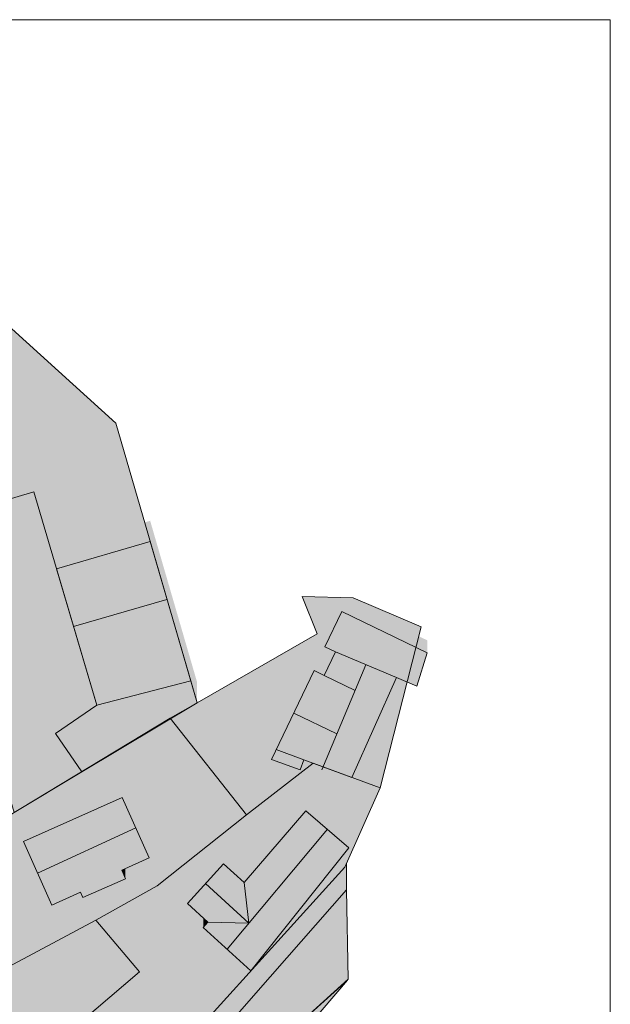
# Model space of a CAD drawing. Header units: metres. Extents: x -228 to 168, y -124 to 293.
# Tile 613 of 613: x 96 to 168, y 173 to 293. Entities that reach past the tile are written whole.
import ezdxf

# ---------------------------------------------------------------- set-up
doc = ezdxf.new("R2010")
doc.units = ezdxf.units.M
doc.header["$MEASUREMENT"] = 0
for name, color, linetype in [('Gebäude.3 _ UMGEBUNG', 7, 'Continuous'), ('Parzellen.3 _ UMGEBUNG', 7, 'Continuous'), ('Straße.3 _ UMGEBUNG', 7, 'Continuous')]:
    doc.layers.add(name, color=color, linetype=linetype)

msp = doc.modelspace()

# ---------------------------------------------------------------- hatches: boundary and pattern name
at = {"layer": 'Gebäude.3 _ UMGEBUNG', "linetype": 'Continuous', "lineweight": 18, "true_color": 0x3f3f3f}
for points in [[(100.88, 228.45), (100.88, 225.94), (112.26, 229.25), (117.96, 209.66), (117.96, 212.16), (112.26, 231.75)], [(133.47, 216.47), (135.54, 220.76), (145.9, 215.75), (145.9, 217.25), (135.54, 222.26), (133.47, 217.97)], [(127.56, 206.49), (127.56, 203.99), (132.19, 213.57), (133.37, 213), (134.75, 215.85), (142.15, 212.74), (142.15, 215.34), (134.78, 218.43), (133.37, 215.5), (132.19, 216.07)], [(100.78, 205.95), (105.79, 209.38), (105.42, 210.63), (100.78, 207.45)], [(96.88, 192.84), (108.87, 198.17), (112.13, 190.85), (112.13, 193.35), (108.87, 200.67), (96.88, 195.34)], [(123.67, 190.39), (123.67, 187.89), (131.18, 196.57), (136.38, 192.08), (136.38, 194.58), (131.18, 199.07)], [(116.78, 187.81), (116.78, 185.31), (121.17, 190.15), (123.67, 187.89), (123.67, 190.39), (121.17, 192.65)], [(108.8, 189.37), (109.26, 188.33), (109.26, 189.57)], [(118.7, 183.56), (118.7, 182.41), (119.27, 183.04)]]:
    msp.add_hatch(color=250, dxfattribs=at).paths.add_polyline_path(points)
at = {"layer": 'Gebäude.3 _ UMGEBUNG', "linetype": 'Continuous', "lineweight": 18}
for points in [[(105.79, 209.38), (117.18, 212.34), (112.26, 229.25), (100.88, 225.94)], [(135.54, 220.76), (133.47, 216.47), (134.75, 215.85), (144.65, 211.69), (145.9, 215.75)], [(136.74, 200.61), (142.15, 212.74), (134.75, 215.85), (133.37, 213), (132.19, 213.57), (126.99, 202.81), (130.46, 201.53), (130.91, 202.76)], [(100.78, 205.95), (103.95, 201.31), (117.96, 209.66), (117.18, 212.34), (105.79, 209.38)], [(96.88, 192.84), (100.31, 185.13), (103.81, 186.68), (104.1, 186.04), (109.26, 188.33), (108.8, 189.37), (112.13, 190.85), (108.87, 198.17)], [(124.5, 177.15), (136.38, 192.08), (131.18, 196.57), (123.67, 187.89), (121.17, 190.15), (116.78, 185.31), (119.27, 183.04), (118.7, 182.41)]]:
    msp.add_hatch(color=255, dxfattribs=at).paths.add_polyline_path(points)
at = {"layer": 'Gebäude.3 _ UMGEBUNG', "linetype": 'Continuous', "lineweight": 18, "true_color": 0x6f6f6f}
for points in [[(100.88, 225.94), (102.96, 218.92), (114.3, 222.22), (112.26, 229.25)], [(137.14, 211.18), (138.45, 214.29), (134.75, 215.85), (133.37, 213)], [(132.19, 213.57), (129.7, 208.42), (134.92, 205.89), (137.14, 211.18)], [(96.88, 192.84), (98.6, 188.99), (110.5, 194.51), (108.87, 198.17)], [(133.78, 194.33), (131.18, 196.57), (123.67, 187.89), (124.25, 182.95)], [(124.25, 182.95), (123.67, 187.89), (121.17, 190.15), (118.97, 187.73)]]:
    msp.add_hatch(color=8, dxfattribs=at).paths.add_polyline_path(points)
at = {"layer": 'Parzellen.3 _ UMGEBUNG', "linetype": 'Continuous', "lineweight": 18, "true_color": 0xfafafa}
for points in [[(85.35, 231.48), (98.13, 235.26), (105.79, 209.38), (100.78, 205.95), (103.95, 201.31), (114.69, 207.79), (117.96, 209.66), (108.08, 243.6), (91.93, 258.21), (80.23, 248.75)], [(98.13, 235.26), (85.35, 231.48), (95.74, 196.35), (103.95, 201.31), (100.78, 205.95), (105.79, 209.38)], [(114.69, 207.79), (123.97, 196.08), (132.04, 202.34), (140.18, 199.34), (145.15, 218.89), (136.92, 222.4), (130.73, 222.56), (132.55, 218.03), (117.96, 209.66)], [(65.58, 159.87), (73.89, 166.34), (105.65, 183.3), (113.13, 187.48), (123.97, 196.08), (114.69, 207.79), (71.61, 181.79), (69.61, 182.43), (53.75, 175.08)], [(110.98, 177.02), (101.8, 169.23), (109.94, 161.09), (135.91, 189.74), (140.18, 199.34), (132.04, 202.34), (123.97, 196.08), (113.13, 187.48), (105.65, 183.3)], [(73.89, 166.34), (65.58, 159.87), (75.58, 147.02), (110.98, 177.02), (105.65, 183.3)]]:
    msp.add_hatch(color=7, dxfattribs=at).paths.add_polyline_path(points)
at = {"layer": 'Straße.3 _ UMGEBUNG', "linetype": 'Continuous', "lineweight": 18, "true_color": 0xdfdfdf}
msp.add_hatch(color=254, dxfattribs=at).paths.add_polyline_path([(-180.89, -93.5), (-151.34, -93.4), (-142.66, -87.99), (-116.64, -73.53), (-104.22, -66.71), (-104.63, -65.57), (-95.5, -59.09), (-83.41, -48.44), (-68.48, -36.12), (-61.66, -30.12), (-55.2, -27.64), (-38.87, -12.92), (-36.88, -8.29), (-25.02, 2.93), (-15.81, 11.94), (-4.46, 23.42), (8.56, 36.79), (34, 64.64), (91.71, 128.11), (109.49, 147.57), (127.75, 168.43), (136.32, 176.14), (136.08, 186.98), (106.76, 153.46), (89.69, 134.72), (86.42, 134.81), (88.51, 137.44), (83.55, 137.61), (32.19, 202.8), (32.53, 207.95), (57.53, 229.08), (58.71, 230.43), (76.91, 245.76), (84.22, 221.9), (87.98, 208.75), (91.32, 211.3), (80.23, 248.75), (91.93, 258.21), (82.14, 262.12), (56.3, 239.62), (55.16, 238.25), (30.66, 217.83), (27.66, 215.77), (16.86, 218.86), (-7.57, 246.12), (-16.52, 242.31), (10.99, 212.17), (12.2, 207.24), (10.13, 203.38), (-13.09, 189.38), (-153.33, 104.21), (-167.14, 85.46), (-144.65, 99.46), (-108.01, 121.66), (-104.59, 120.66), (-100.07, 123.14), (-99.11, 126.93), (-88.73, 132.86), (-77.08, 140.03), (-48.53, 157.13), (-27.84, 169.44), (19.77, 197.93), (25.21, 197.13), (77.29, 130.65), (77.29, 124.87), (80.28, 127.59), (79.26, 123.27), (10.31, 47.59), (-20.6, 15.79), (-21.68, 15.91), (-27.84, 10.4, -0.211447), (-29.01, 7.42), (-29.79, 6.74), (-41.74, -4.5), (-50.02, -8.46), (-60.24, -17.54), (-66.52, -26.33), (-74.28, -33.06), (-88.75, -44.27), (-105.91, -55.49), (-115.32, -60.42), (-123.84, -65.06), (-131.59, -69.64), (-138.23, -72.91), (-147.24, -76.81), (-154.1, -80.29), (-165.56, -86.71), (-170.89, -87)])
at = {"layer": 'Straße.3 _ UMGEBUNG', "linetype": 'Continuous', "lineweight": 18, "true_color": 0xf4f4f4}
for points in [[(32.19, 202.8), (31.71, 202), (78.68, 141.29), (83.03, 136.28), (85.77, 134.83), (89.69, 134.72), (106.76, 153.46), (136.08, 186.98), (136.08, 190.12), (135.91, 189.74), (88.51, 137.44), (83.55, 137.61), (75.58, 147.02)], [(8.56, 36.79), (-4.46, 23.42), (-3.09, 22.06), (5.68, 31.52), (19.62, 46.78), (30.17, 58.44), (45.94, 75.72), (58.87, 89.54), (93.32, 128.68), (128.39, 166.87), (136.21, 176.04), (127.75, 168.43), (81.12, 116.46), (34, 64.64)]]:
    msp.add_hatch(color=7, dxfattribs=at).paths.add_polyline_path(points)

# ---------------------------------------------------------------- linework, layer by layer
at = {"color": 9, "linetype": 'Continuous', "lineweight": 18, "flags": 128}
msp.add_lwpolyline([(168.13, -123.95), (-223.53, -123.95), (-223.53, 292.54), (168.13, 292.54)], close=True, dxfattribs=at)
at = {"layer": 'Gebäude.3 _ UMGEBUNG', "color": 9, "linetype": 'Continuous', "lineweight": 18}
for p, q in [((102.96, 218.92), (114.3, 222.22)), ((138.45, 214.29), (133.09, 201.52)), ((133.37, 213), (137.14, 211.18)), ((129.7, 208.42), (134.92, 205.89)), ((130.91, 202.76), (127.56, 203.99)), ((98.6, 188.99), (110.5, 194.51)), ((121.6, 179.78), (133.78, 194.33)), ((118.97, 187.73), (124.25, 182.95)), ((123.67, 187.89), (124.25, 182.95)), ((119.27, 183.04), (124.25, 182.95))]:
    msp.add_line(p, q, dxfattribs=at)
at = {"layer": 'Gebäude.3 _ UMGEBUNG', "color": 253, "linetype": 'Continuous', "lineweight": 18, "true_color": 0x9f9f9f, "flags": 128}
for points in [[(105.79, 209.38), (100.88, 225.94), (112.26, 229.25), (117.18, 212.34)], [(136.74, 200.61), (130.91, 202.76), (130.46, 201.53), (126.99, 202.81), (132.19, 213.57), (133.37, 213), (134.75, 215.85), (142.15, 212.74)], [(100.78, 205.95), (103.95, 201.31), (117.96, 209.66), (117.18, 212.34), (105.79, 209.38)], [(96.88, 192.84), (100.31, 185.13), (103.81, 186.68), (104.1, 186.04), (109.26, 188.33), (108.8, 189.37), (112.13, 190.85), (108.87, 198.17)], [(124.5, 177.15), (118.7, 182.41), (119.27, 183.04), (116.78, 185.31), (121.17, 190.15), (123.67, 187.89), (131.18, 196.57), (136.38, 192.08)]]:
    msp.add_lwpolyline(points, close=True, dxfattribs=at)
at = {"layer": 'Gebäude.3 _ UMGEBUNG', "color": 254, "linetype": 'Continuous', "lineweight": 18, "true_color": 0xdfdfdf, "flags": 128}
msp.add_lwpolyline([(134.75, 215.85), (133.47, 216.47), (135.54, 220.76), (145.9, 215.75), (144.65, 211.69), (142.15, 212.74)], close=True, dxfattribs=at)
at = {"layer": 'Parzellen.3 _ UMGEBUNG', "color": 253, "linetype": 'Continuous', "lineweight": 18, "true_color": 0x9f9f9f, "flags": 128}
for points in [[(85.35, 231.48), (80.23, 248.75), (91.93, 258.21), (108.08, 243.6), (117.96, 209.66), (114.69, 207.79), (103.95, 201.31), (100.78, 205.95), (105.79, 209.38), (98.13, 235.26)], [(91.32, 211.3), (85.35, 231.48), (98.13, 235.26), (105.79, 209.38), (100.78, 205.95), (103.95, 201.31), (95.74, 196.35)], [(114.69, 207.79), (123.97, 196.08), (132.04, 202.34), (140.18, 199.34), (145.15, 218.89), (136.92, 222.4), (130.73, 222.56), (132.55, 218.03), (117.96, 209.66)], [(65.58, 159.87), (53.75, 175.08), (69.61, 182.43), (71.61, 181.79), (114.69, 207.79), (123.97, 196.08), (113.13, 187.48), (105.65, 183.3), (73.89, 166.34)], [(109.94, 161.09), (135.91, 189.74), (140.18, 199.34), (132.04, 202.34), (123.97, 196.08), (113.13, 187.48), (105.65, 183.3), (110.98, 177.02), (102.1, 169.48), (101.8, 169.23)], [(75.58, 147.02), (65.58, 159.87), (73.89, 166.34), (105.65, 183.3), (110.98, 177.02), (101.8, 169.23)]]:
    msp.add_lwpolyline(points, close=True, dxfattribs=at)
at = {"layer": 'Straße.3 _ UMGEBUNG', "color": 7, "linetype": 'Continuous', "lineweight": 18, "true_color": 0xefefef, "flags": 128}
for points in [[(135.91, 189.74), (109.94, 161.09), (88.51, 137.44), (83.55, 137.61), (75.58, 147.02), (32.19, 202.8), (31.71, 202), (78.68, 141.29), (83.03, 136.28), (85.77, 134.83), (89.69, 134.72), (106.76, 153.46), (125.1, 174.43), (136.08, 186.98), (136.08, 190.12)], [(-3.09, 22.06), (5.68, 31.52), (19.62, 46.78), (30.17, 58.44), (45.94, 75.72), (58.87, 89.54), (78.04, 111.33), (93.32, 128.68), (108.31, 145), (128.39, 166.87), (136.21, 176.04), (127.75, 168.43), (81.12, 116.46), (61.56, 94.95), (34, 64.64), (8.56, 36.79), (-4.46, 23.42)]]:
    msp.add_lwpolyline(points, close=True, dxfattribs=at)
at = {"layer": 'Straße.3 _ UMGEBUNG', "color": 254, "linetype": 'Continuous', "lineweight": 18, "true_color": 0xdfdfdf, "flags": 128}
msp.add_lwpolyline([(127.75, 168.43), (136.32, 176.14), (136.08, 186.98), (125.1, 174.43), (106.76, 153.46)], dxfattribs=at)

doc.saveas('drawing.dxf')
